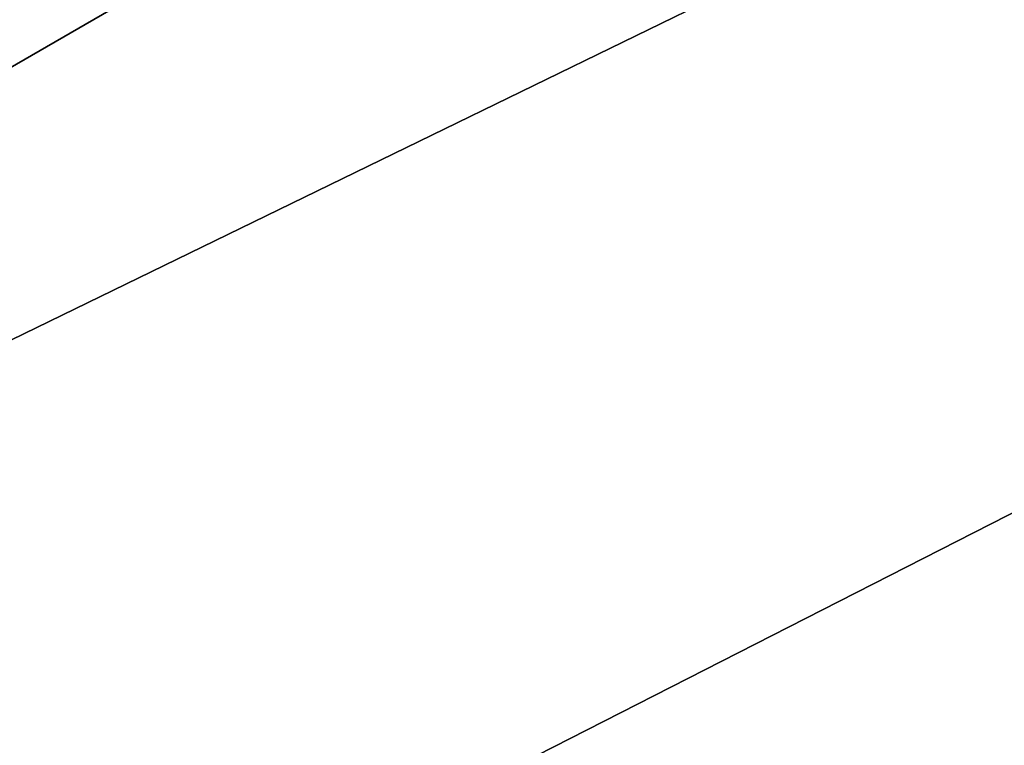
# Model space of a CAD drawing. Extents: x -200 to 200, y -703 to 625.
# Tile 621 of 656: x -104.51 to -103.436, y 545.857 to 546.649. Entities that reach past the tile are written whole.
import ezdxf

# ---------------------------------------------------------------- set-up
doc = ezdxf.new("R2010")
doc.units = 0
doc.header["$LTSCALE"] = 159.143519
for name, color, linetype in [('1696', 7, 'CONTINUOUS'), ('1705', 7, 'CONTINUOUS'), ('740', 7, 'CONTINUOUS'), ('821', 7, 'CONTINUOUS'), ('822', 7, 'CONTINUOUS'), ('823', 7, 'CONTINUOUS'), ('841', 7, 'CONTINUOUS')]:
    doc.layers.add(name, color=color, linetype=linetype)

msp = doc.modelspace()

# ---------------------------------------------------------------- linework, layer by layer
at = {"layer": '1696', "color": 7, "linetype": 'CONTINUOUS'}
for points in [[(-100, 549.5, 68.55), (-107.8914, 546.037, 68.55), (-100, 549.4707, 68.6207), (-100, 549.5, 68.55)], [(-107.8914, 546.037, 68.55), (-100, 549.4, 68.65), (-100, 549.4707, 68.6207), (-107.8914, 546.037, 68.55)], [(-107.8221, 545.9647, 68.65), (-100, 549.4, 68.65), (-107.8914, 546.037, 68.55), (-107.8221, 545.9647, 68.65)]]:
    msp.add_3dface(points, dxfattribs=at)
at = {"layer": '1705', "color": 7, "linetype": 'CONTINUOUS'}
for points in [[(-100, 547.8583, 68.65), (-107.8925, 543.8342, 68.65), (-100, 546.6336, 68.625), (-100, 547.8583, 68.65)], [(-107.8925, 543.8342, 68.65), (-100, 545.4109, 68.55), (-100, 546.6336, 68.625), (-107.8925, 543.8342, 68.65)]]:
    msp.add_3dface(points, dxfattribs=at)
at = {"layer": '740', "color": 7, "linetype": 'CONTINUOUS'}
for points in [[(160, 543.5344, 8.8992), (160, 550, 11), (-160, 543.5344, 8.8992), (160, 543.5344, 8.8992)], [(-160, 550, -11), (160, 543.5344, -8.8992), (-160, 543.5344, -8.8992), (-160, 550, -11)], [(160, 550, 11), (-160, 550, 11), (-160, 543.5344, 8.8992), (160, 550, 11)], [(160, 550, -11), (160, 543.5344, -8.8992), (-160, 550, -11), (160, 550, -11)]]:
    msp.add_3dface(points, dxfattribs=at)
at = {"layer": '821', "color": 7, "linetype": 'CONTINUOUS'}
for points in [[(-100, 549.4, 68.65), (-107.8221, 545.9647, 68.65), (-100, 547.8583, 68.65), (-100, 549.4, 68.65)], [(-100, 547.8583, 68.65), (-107.8221, 545.9647, 68.65), (-107.8925, 543.8342, 68.65), (-100, 547.8583, 68.65)]]:
    msp.add_3dface(points, dxfattribs=at)
at = {"layer": '822', "color": 7, "linetype": 'CONTINUOUS'}
msp.add_3dface([(-107.8012, 544.7015, 15.65), (-100, 548.5, 15.65), (-100, 545.6, 15.65), (-107.8012, 544.7015, 15.65)], dxfattribs=at)
at = {"layer": '823', "color": 7, "linetype": 'CONTINUOUS'}
msp.add_3dface([(-107.8914, 546.037, 68.55), (-100, 549.5, 68.55), (-105.1491, 548.0987, 51.65), (-107.8914, 546.037, 68.55)], dxfattribs=at)
at = {"layer": '841', "color": 7, "linetype": 'CONTINUOUS'}
for points in [[(-107.8012, 544.7015, 15.65), (-104.9632, 548.2013, 16.65), (-100, 549.5, 16.65), (-107.8012, 544.7015, 15.65)], [(-107.8012, 544.7015, 15.65), (-100, 549.5, 16.65), (-100, 549.2071, 15.9429), (-107.8012, 544.7015, 15.65)], [(-100, 548.5, 15.65), (-107.8012, 544.7015, 15.65), (-100, 549.2071, 15.9429), (-100, 548.5, 15.65)]]:
    msp.add_3dface(points, dxfattribs=at)

doc.saveas('drawing.dxf')
